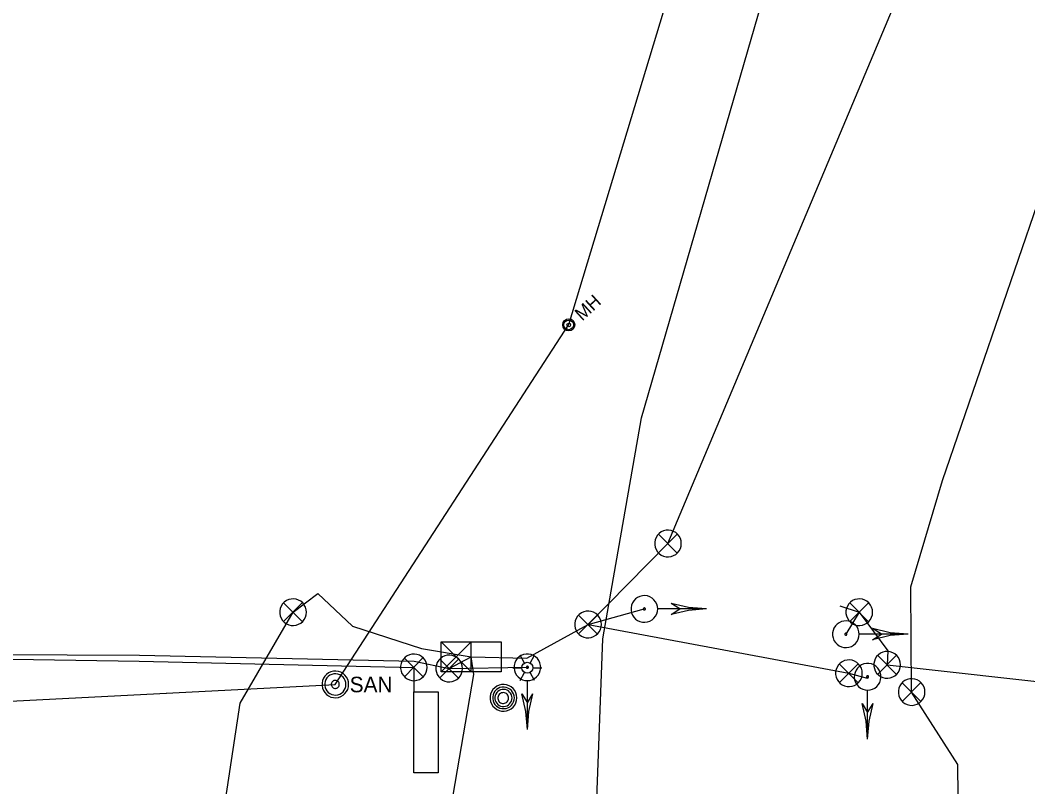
# Model space of a CAD drawing. Extents: x 600849 to 606371, y 330010 to 403088.
# Drawn here: x 602303.7 to 602552.8, y 366157.5 to 366347.1 of the extents above; entities that cross this region are included whole.
import ezdxf

# ---------------------------------------------------------------- set-up
doc = ezdxf.new("R2010")
doc.units = 0
for name, color, linetype in [('E_LTG', 7, 'Continuous'), ('E_LTG_CID', 7, 'Continuous'), ('E_SIG', 7, 'Continuous'), ('E_SIG_Conduit', 7, 'Continuous'), ('E_UTL_E_UG', 7, 'Continuous'), ('E_UTL_FO_UG_QWEST', 7, 'Continuous'), ('E_UTL_Loop_UG', 7, 'Continuous'), ('E_UTL_MH', 7, 'Continuous'), ('E_UTL_SAN', 7, 'Continuous'), ('E_UTL_SAN_MH', 7, 'Continuous'), ('E_UTL_SAN_UG', 7, 'Continuous')]:
    doc.layers.add(name, color=color, linetype=linetype)

# ---------------------------------------------------------------- blocks, each defined once
blk = doc.blocks.new('LPOL')
at = {"layer": 'E_LTG'}
for p, q in [((-2.29, 3.96), (-6.1, 10.56)), ((2.29, 3.96), (6.1, 10.56)), ((-12.19, 0), (-4.57, 0)), ((4.57, 0), (12.19, 0)), ((-6.1, -10.56), (-2.29, -3.96)), ((6.1, -10.56), (2.29, -3.96))]:
    blk.add_line(p, q, dxfattribs=at)
for radius in [4.57, 4.57, 4.57, 0.381]:
    blk.add_circle((0, 0), radius, dxfattribs=at)

msp = doc.modelspace()

# ---------------------------------------------------------------- linework, layer by layer
at = {"layer": 'E_LTG_CID'}
for points in [[(602243.83, 366190.49), (602333.14, 366190.04), (602401.04, 366188.55)], [(602409.74, 366186.77), (602415.18, 366189.62)], [(602401.04, 366188.55), (602409.74, 366186.77)]]:
    msp.add_lwpolyline(points, dxfattribs=at)
at = {"layer": 'E_SIG'}
for points in [[(602444.08, 366197.66), (602463.84, 366217.68), (602551.17, 366425.63)], [(602467.14, 366217.68), (602467.08, 366218.3), (602466.9, 366218.9), (602466.61, 366219.46), (602466.22, 366219.96), (602465.75, 366220.37), (602465.21, 366220.68), (602464.61, 366220.88), (602463.99, 366220.97), (602463.37, 366220.94), (602462.76, 366220.8), (602462.19, 366220.54), (602461.67, 366220.17), (602461.24, 366219.72), (602460.9, 366219.19), (602460.67, 366218.61), (602460.55, 366217.99), (602460.55, 366217.36), (602460.67, 366216.75), (602460.9, 366216.17), (602461.24, 366215.64), (602461.67, 366215.18), (602462.19, 366214.82), (602462.76, 366214.56), (602463.37, 366214.41), (602463.99, 366214.38), (602464.61, 366214.47), (602465.21, 366214.68), (602465.75, 366214.99), (602466.22, 366215.4), (602466.61, 366215.89), (602466.9, 366216.45), (602467.08, 366217.05), (602467.14, 366217.68)], [(602466.1, 366220.01), (602461.49, 366215.36)], [(602461.49, 366219.96), (602466.14, 366215.31)], [(602461.29, 366201.49), (602461.23, 366202.11), (602461.05, 366202.71), (602460.76, 366203.27), (602460.38, 366203.77), (602459.9, 366204.18), (602459.36, 366204.49), (602458.77, 366204.7), (602458.14, 366204.78), (602457.52, 366204.75), (602456.91, 366204.61), (602456.34, 366204.35), (602455.83, 366203.98), (602455.39, 366203.53), (602455.05, 366203), (602454.82, 366202.42), (602454.7, 366201.8), (602454.7, 366201.17), (602454.82, 366200.56), (602455.05, 366199.98), (602455.39, 366199.45), (602455.83, 366198.99), (602456.34, 366198.63), (602456.91, 366198.37), (602457.52, 366198.22), (602458.14, 366198.19), (602458.77, 366198.28), (602459.36, 366198.49), (602459.9, 366198.8), (602460.38, 366199.21), (602460.76, 366199.7), (602461.05, 366200.26), (602461.23, 366200.86), (602461.29, 366201.49)], [(602374.43, 366200.69), (602374.37, 366201.31), (602374.19, 366201.91), (602373.9, 366202.47), (602373.51, 366202.97), (602373.04, 366203.38), (602372.5, 366203.69), (602371.9, 366203.89), (602371.28, 366203.98), (602370.66, 366203.95), (602370.05, 366203.81), (602369.48, 366203.55), (602368.96, 366203.18), (602368.53, 366202.73), (602368.19, 366202.2), (602367.96, 366201.62), (602367.84, 366201), (602367.84, 366200.37), (602367.96, 366199.76), (602368.19, 366199.18), (602368.53, 366198.65), (602368.96, 366198.19), (602369.48, 366197.83), (602370.05, 366197.57), (602370.66, 366197.42), (602371.28, 366197.39), (602371.9, 366197.48), (602372.5, 366197.69), (602373.04, 366198), (602373.51, 366198.41), (602373.9, 366198.9), (602374.19, 366199.46), (602374.37, 366200.06), (602374.43, 366200.69)], [(602373.39, 366203.02), (602368.78, 366198.37)], [(602368.78, 366202.97), (602373.43, 366198.32)], [(602473.39, 366201.49), (602468.93, 366201.83), (602464.59, 366202.86)], [(602466.79, 366201.49), (602464.59, 366202.86)], [(602506.37, 366202.24), (602511.13, 366200.69), (602518.19, 366191.16), (602518.03, 366187.68), (602564.66, 366182.5)], [(602514.43, 366200.69), (602514.38, 366201.31), (602514.2, 366201.91), (602513.91, 366202.47), (602513.52, 366202.97), (602513.05, 366203.38), (602512.51, 366203.69), (602511.91, 366203.89), (602511.29, 366203.98), (602510.67, 366203.95), (602510.06, 366203.81), (602509.48, 366203.55), (602508.97, 366203.18), (602508.54, 366202.73), (602508.2, 366202.2), (602507.97, 366201.62), (602507.85, 366201), (602507.85, 366200.37), (602507.97, 366199.76), (602508.2, 366199.18), (602508.54, 366198.65), (602508.97, 366198.19), (602509.48, 366197.83), (602510.06, 366197.57), (602510.67, 366197.42), (602511.29, 366197.39), (602511.91, 366197.48), (602512.51, 366197.69), (602513.05, 366198), (602513.52, 366198.41), (602513.91, 366198.9), (602514.2, 366199.46), (602514.38, 366200.06), (602514.43, 366200.69)], [(602513.4, 366203.02), (602508.79, 366198.37)], [(602508.79, 366202.97), (602513.44, 366198.32)], [(602415.18, 366189.62), (602428.91, 366189.32), (602444.08, 366197.66), (602457.99, 366201.49)], [(602447.38, 366197.66), (602447.32, 366198.28), (602447.14, 366198.88), (602446.85, 366199.44), (602446.46, 366199.94), (602445.99, 366200.35), (602445.45, 366200.66), (602444.85, 366200.86), (602444.23, 366200.95), (602443.61, 366200.92), (602443, 366200.78), (602442.43, 366200.52), (602441.91, 366200.15), (602441.48, 366199.7), (602441.14, 366199.17), (602440.91, 366198.59), (602440.79, 366197.97), (602440.79, 366197.34), (602440.91, 366196.73), (602441.14, 366196.15), (602441.48, 366195.62), (602441.91, 366195.16), (602442.43, 366194.8), (602443, 366194.54), (602443.61, 366194.39), (602444.23, 366194.36), (602444.85, 366194.45), (602445.45, 366194.66), (602445.99, 366194.97), (602446.46, 366195.38), (602446.85, 366195.87), (602447.14, 366196.43), (602447.32, 366197.03), (602447.38, 366197.66)], [(602446.34, 366199.99), (602441.73, 366195.34)], [(602441.73, 366199.94), (602446.38, 366195.29)], [(602458.24, 366201.49), (602458.24, 366201.54), (602458.22, 366201.58), (602458.2, 366201.62), (602458.17, 366201.66), (602458.13, 366201.69), (602458.09, 366201.72), (602458.05, 366201.73), (602458, 366201.74), (602457.95, 366201.74), (602457.91, 366201.73), (602457.86, 366201.71), (602457.82, 366201.68), (602457.79, 366201.64), (602457.76, 366201.6), (602457.75, 366201.56), (602457.74, 366201.51), (602457.74, 366201.46), (602457.75, 366201.42), (602457.76, 366201.37), (602457.79, 366201.33), (602457.82, 366201.3), (602457.86, 366201.27), (602457.91, 366201.25), (602457.95, 366201.24), (602458, 366201.24), (602458.05, 366201.24), (602458.09, 366201.26), (602458.13, 366201.28), (602458.17, 366201.31), (602458.2, 366201.35), (602458.22, 366201.39), (602458.24, 366201.44), (602458.24, 366201.49)], [(602473.39, 366201.49), (602461.35, 366201.49)], [(602473.39, 366201.49), (602468.93, 366201.14), (602464.59, 366200.11)], [(602464.59, 366200.12), (602466.79, 366201.49)], [(602444.08, 366197.66), (602508.58, 366185.59), (602513.08, 366184.39)], [(602511.12, 366195.24), (602511.07, 366195.87), (602510.89, 366196.47), (602510.6, 366197.03), (602510.21, 366197.52), (602509.74, 366197.93), (602509.2, 366198.24), (602508.6, 366198.45), (602507.98, 366198.54), (602507.36, 366198.51), (602506.75, 366198.36), (602506.17, 366198.1), (602505.66, 366197.74), (602505.23, 366197.28), (602504.89, 366196.75), (602504.66, 366196.17), (602504.54, 366195.56), (602504.54, 366194.93), (602504.66, 366194.31), (602504.89, 366193.73), (602505.23, 366193.2), (602505.66, 366192.75), (602506.17, 366192.38), (602506.75, 366192.12), (602507.36, 366191.98), (602507.98, 366191.95), (602508.6, 366192.04), (602509.2, 366192.24), (602509.74, 366192.55), (602510.21, 366192.96), (602510.6, 366193.46), (602510.89, 366194.02), (602511.07, 366194.62), (602511.12, 366195.24)], [(602508.08, 366195.24), (602508.07, 366195.29), (602508.06, 366195.34), (602508.04, 366195.38), (602508.01, 366195.42), (602507.97, 366195.45), (602507.93, 366195.47), (602507.88, 366195.49), (602507.84, 366195.49), (602507.79, 366195.49), (602507.74, 366195.48), (602507.7, 366195.46), (602507.66, 366195.43), (602507.63, 366195.4), (602507.6, 366195.36), (602507.58, 366195.31), (602507.57, 366195.27), (602507.57, 366195.22), (602507.58, 366195.17), (602507.6, 366195.13), (602507.63, 366195.09), (602507.66, 366195.05), (602507.7, 366195.02), (602507.74, 366195), (602507.79, 366194.99), (602507.84, 366194.99), (602507.88, 366195), (602507.93, 366195.01), (602507.97, 366195.04), (602508.01, 366195.07), (602508.04, 366195.11), (602508.06, 366195.15), (602508.07, 366195.19), (602508.08, 366195.24)], [(602523.22, 366195.24), (602511.18, 366195.24)], [(602523.22, 366195.24), (602518.77, 366195.59), (602514.42, 366196.62)], [(602523.22, 366195.24), (602518.77, 366194.9), (602514.42, 366193.87)], [(602516.63, 366195.24), (602514.43, 366196.62)], [(602514.43, 366193.87), (602516.63, 366195.24)], [(602407.75, 366185.91), (602407.75, 366193.33)], [(602407.75, 366193.33), (602422.6, 366193.33)], [(602415.18, 366193.33), (602407.75, 366185.91)], [(602407.75, 366193.33), (602415.18, 366185.91)], [(602415.18, 366185.91), (602415.18, 366193.33)], [(602422.6, 366193.33), (602422.6, 366185.91)], [(602265.05, 366189.67), (602333.12, 366188.54), (602401, 366187.05)], [(602404.3, 366187.05), (602404.24, 366187.67), (602404.06, 366188.27), (602403.77, 366188.83), (602403.38, 366189.33), (602402.91, 366189.74), (602402.37, 366190.05), (602401.77, 366190.25), (602401.15, 366190.34), (602400.53, 366190.31), (602399.92, 366190.17), (602399.35, 366189.91), (602398.83, 366189.54), (602398.4, 366189.09), (602398.06, 366188.56), (602397.83, 366187.98), (602397.71, 366187.36), (602397.71, 366186.73), (602397.83, 366186.12), (602398.06, 366185.54), (602398.4, 366185.01), (602398.83, 366184.55), (602399.35, 366184.19), (602399.92, 366183.93), (602400.53, 366183.78), (602401.15, 366183.75), (602401.77, 366183.84), (602402.37, 366184.05), (602402.91, 366184.36), (602403.38, 366184.77), (602403.77, 366185.26), (602404.06, 366185.82), (602404.24, 366186.42), (602404.3, 366187.05)], [(602403.26, 366189.38), (602398.65, 366184.73)], [(602398.65, 366189.33), (602403.3, 366184.68)], [(602413.04, 366186.77), (602412.98, 366187.39), (602412.8, 366187.99), (602412.51, 366188.55), (602412.12, 366189.05), (602411.65, 366189.46), (602411.11, 366189.77), (602410.51, 366189.97), (602409.89, 366190.06), (602409.27, 366190.03), (602408.66, 366189.89), (602408.09, 366189.63), (602407.57, 366189.26), (602407.14, 366188.81), (602406.8, 366188.28), (602406.57, 366187.7), (602406.45, 366187.08), (602406.45, 366186.45), (602406.57, 366185.84), (602406.8, 366185.26), (602407.14, 366184.73), (602407.57, 366184.27), (602408.09, 366183.91), (602408.66, 366183.65), (602409.27, 366183.5), (602409.89, 366183.47), (602410.51, 366183.56), (602411.11, 366183.77), (602411.65, 366184.08), (602412.12, 366184.49), (602412.51, 366184.98), (602412.8, 366185.54), (602412.98, 366186.14), (602413.04, 366186.77)], [(602407.2, 366134.72), (602415.82, 366185.28), (602415.18, 366189.62)], [(602415.18, 366189.62), (602415.18, 366189.62)], [(602429.07, 366183.76), (602429.69, 366183.82), (602430.29, 366183.99), (602430.85, 366184.28), (602431.34, 366184.67), (602431.75, 366185.14), (602432.07, 366185.69), (602432.27, 366186.28), (602432.36, 366186.9), (602432.33, 366187.53), (602432.19, 366188.14), (602431.92, 366188.71), (602431.56, 366189.22), (602431.11, 366189.65), (602430.58, 366189.99), (602430, 366190.22), (602429.38, 366190.34), (602428.75, 366190.34), (602428.14, 366190.22), (602427.55, 366189.99), (602427.03, 366189.65), (602426.57, 366189.22), (602426.21, 366188.71), (602425.95, 366188.14), (602425.8, 366187.53), (602425.77, 366186.9), (602425.86, 366186.28), (602426.06, 366185.69), (602426.38, 366185.14), (602426.79, 366184.67), (602427.28, 366184.28), (602427.84, 366183.99), (602428.44, 366183.82), (602429.07, 366183.76)], [(602521.33, 366187.68), (602521.28, 366188.3), (602521.1, 366188.9), (602520.81, 366189.46), (602520.42, 366189.96), (602519.95, 366190.37), (602519.41, 366190.68), (602518.81, 366190.88), (602518.19, 366190.97), (602517.57, 366190.94), (602516.96, 366190.8), (602516.38, 366190.54), (602515.87, 366190.17), (602515.44, 366189.72), (602515.1, 366189.19), (602514.87, 366188.61), (602514.75, 366187.99), (602514.75, 366187.36), (602514.87, 366186.75), (602515.1, 366186.17), (602515.44, 366185.64), (602515.87, 366185.18), (602516.38, 366184.82), (602516.96, 366184.56), (602517.57, 366184.41), (602518.19, 366184.38), (602518.81, 366184.47), (602519.41, 366184.68), (602519.95, 366184.99), (602520.42, 366185.4), (602520.81, 366185.89), (602521.1, 366186.45), (602521.28, 366187.05), (602521.33, 366187.68)], [(602520.3, 366190.01), (602515.69, 366185.36)], [(602515.69, 366189.96), (602520.34, 366185.31)], [(602412, 366189.1), (602407.39, 366184.45)], [(602407.39, 366189.05), (602412.04, 366184.4)], [(602409.74, 366186.77), (602429.07, 366187.06)], [(602429.07, 366186.8), (602429.11, 366186.81), (602429.16, 366186.82), (602429.2, 366186.84), (602429.24, 366186.87), (602429.27, 366186.91), (602429.3, 366186.95), (602429.31, 366187), (602429.32, 366187.04), (602429.32, 366187.09), (602429.31, 366187.14), (602429.29, 366187.18), (602429.26, 366187.22), (602429.22, 366187.26), (602429.18, 366187.28), (602429.14, 366187.3), (602429.09, 366187.31), (602429.04, 366187.31), (602429, 366187.3), (602428.95, 366187.28), (602428.91, 366187.26), (602428.88, 366187.22), (602428.85, 366187.18), (602428.83, 366187.14), (602428.82, 366187.09), (602428.81, 366187.04), (602428.82, 366187), (602428.84, 366186.95), (602428.86, 366186.91), (602428.89, 366186.87), (602428.93, 366186.84), (602428.97, 366186.82), (602429.02, 366186.81), (602429.07, 366186.8)], [(602511.88, 366185.59), (602511.83, 366186.21), (602511.65, 366186.81), (602511.36, 366187.37), (602510.97, 366187.87), (602510.5, 366188.28), (602509.96, 366188.59), (602509.36, 366188.79), (602508.74, 366188.88), (602508.12, 366188.85), (602507.51, 366188.71), (602506.93, 366188.45), (602506.42, 366188.08), (602505.99, 366187.63), (602505.65, 366187.1), (602505.42, 366186.52), (602505.3, 366185.9), (602505.3, 366185.27), (602505.42, 366184.66), (602505.65, 366184.08), (602505.99, 366183.55), (602506.42, 366183.09), (602506.93, 366182.73), (602507.51, 366182.47), (602508.12, 366182.32), (602508.74, 366182.29), (602509.36, 366182.38), (602509.96, 366182.59), (602510.5, 366182.9), (602510.97, 366183.31), (602511.36, 366183.8), (602511.65, 366184.36), (602511.83, 366184.96), (602511.88, 366185.59)], [(602510.85, 366187.92), (602506.24, 366183.27)], [(602506.24, 366187.87), (602510.89, 366183.22)], [(602513.21, 366181.41), (602513.83, 366181.47), (602514.43, 366181.65), (602514.99, 366181.94), (602515.48, 366182.32), (602515.89, 366182.8), (602516.21, 366183.34), (602516.41, 366183.93), (602516.5, 366184.56), (602516.47, 366185.18), (602516.32, 366185.79), (602516.06, 366186.36), (602515.7, 366186.87), (602515.25, 366187.31), (602514.72, 366187.65), (602514.14, 366187.88), (602513.52, 366188), (602512.89, 366188), (602512.28, 366187.88), (602511.69, 366187.65), (602511.17, 366187.31), (602510.71, 366186.87), (602510.35, 366186.36), (602510.09, 366185.79), (602509.94, 366185.18), (602509.91, 366184.56), (602510, 366183.93), (602510.2, 366183.34), (602510.52, 366182.8), (602510.93, 366182.32), (602511.42, 366181.94), (602511.98, 366181.65), (602512.58, 366181.47), (602513.21, 366181.41)], [(602422.6, 366185.91), (602407.75, 366185.91)], [(602513.21, 366184.46), (602513.25, 366184.46), (602513.3, 366184.48), (602513.34, 366184.5), (602513.38, 366184.53), (602513.41, 366184.57), (602513.44, 366184.61), (602513.45, 366184.65), (602513.46, 366184.7), (602513.46, 366184.75), (602513.44, 366184.8), (602513.42, 366184.84), (602513.4, 366184.88), (602513.36, 366184.91), (602513.32, 366184.94), (602513.28, 366184.96), (602513.23, 366184.96), (602513.18, 366184.96), (602513.13, 366184.96), (602513.09, 366184.94), (602513.05, 366184.91), (602513.01, 366184.88), (602512.99, 366184.84), (602512.97, 366184.8), (602512.96, 366184.75), (602512.95, 366184.7), (602512.96, 366184.65), (602512.98, 366184.61), (602513, 366184.57), (602513.03, 366184.53), (602513.07, 366184.5), (602513.11, 366184.48), (602513.16, 366184.46), (602513.21, 366184.46)], [(602429.07, 366171.66), (602429.07, 366183.7)], [(602527.38, 366180.95), (602527.33, 366181.57), (602527.15, 366182.17), (602526.86, 366182.73), (602526.47, 366183.23), (602526, 366183.64), (602525.46, 366183.95), (602524.86, 366184.15), (602524.24, 366184.24), (602523.62, 366184.21), (602523.01, 366184.07), (602522.43, 366183.81), (602521.92, 366183.44), (602521.49, 366182.99), (602521.15, 366182.46), (602520.92, 366181.88), (602520.8, 366181.26), (602520.8, 366180.63), (602520.92, 366180.02), (602521.15, 366179.44), (602521.49, 366178.91), (602521.92, 366178.45), (602522.43, 366178.09), (602523.01, 366177.83), (602523.62, 366177.68), (602524.24, 366177.65), (602524.86, 366177.74), (602525.46, 366177.95), (602526, 366178.26), (602526.47, 366178.67), (602526.86, 366179.16), (602527.15, 366179.72), (602527.33, 366180.32), (602527.38, 366180.95)], [(602526.35, 366183.28), (602521.74, 366178.63)], [(602521.74, 366183.23), (602526.39, 366178.58)], [(602429.07, 366171.66), (602428.72, 366176.11), (602427.69, 366180.46)], [(602427.69, 366180.46), (602429.07, 366178.26)], [(602429.07, 366171.66), (602429.41, 366176.11), (602430.44, 366180.46)], [(602429.07, 366178.26), (602430.44, 366180.46)], [(602513.2, 366169.31), (602513.2, 366181.35)], [(602513.21, 366169.31), (602512.86, 366173.77), (602511.83, 366178.11)], [(602511.83, 366178.11), (602513.2, 366175.91)], [(602513.2, 366175.91), (602514.58, 366178.11)], [(602513.21, 366169.31), (602513.55, 366173.77), (602514.58, 366178.11)]]:
    msp.add_lwpolyline(points, dxfattribs=at)
at = {"layer": 'E_SIG_Conduit'}
msp.add_lwpolyline([(602539.83, 366089.85), (602535.03, 366103.86), (602535.64, 366147.43), (602535.54, 366163.03), (602524.08, 366180.95), (602523.87, 366206.98), (602531.76, 366233.28), (602573.99, 366356.53), (602600.62, 366439.43)], dxfattribs=at)
at = {"layer": 'E_UTL_E_UG'}
for points in [[(602343.2, 366078.85), (602343.22, 366079.99), (602358.03, 366178.17), (602371.13, 366200.69), (602377.28, 366205.3), (602385.84, 366197.27), (602402.88, 366191.7), (602415.18, 366189.62)], [(602511.13, 366200.69), (602507.82, 366195.24)]]:
    msp.add_lwpolyline(points, dxfattribs=at)
at = {"layer": 'E_UTL_FO_UG_QWEST'}
msp.add_lwpolyline([(602663.52, 365177.69), (602650.65, 365285.28), (602592.43, 365610.5), (602562.02, 365686.34), (602535.62, 365782.53), (602451.17, 366024.36), (602445.13, 366073.09), (602443.7, 366086.4), (602447.69, 366194.1), (602457.31, 366248.79), (602488.78, 366357.55), (602523.81, 366477.73), (602569.76, 366617.88), (602590.54, 366678.47), (602610.84, 366745.71), (602633.97, 366810.99), (602652.24, 366879.2), (602722.88, 367122.58)], dxfattribs=at)
at = {"layer": 'E_UTL_Loop_UG'}
msp.add_line((602401, 366187.05), (602401, 366181), dxfattribs=at)
msp.add_lwpolyline([(602407, 366181), (602407, 366161), (602401, 366161), (602401, 366181), (602407, 366181)], dxfattribs=at)
at = {"layer": 'E_UTL_MH'}
for points in [[(602426.46, 366179.51), (602426.4, 366180.13), (602426.22, 366180.73), (602425.94, 366181.29), (602425.55, 366181.79), (602425.08, 366182.2), (602424.53, 366182.51), (602423.94, 366182.71), (602423.32, 366182.8), (602422.69, 366182.77), (602422.08, 366182.63), (602421.51, 366182.37), (602421, 366182), (602420.57, 366181.55), (602420.23, 366181.02), (602419.99, 366180.44), (602419.88, 366179.82), (602419.88, 366179.19), (602419.99, 366178.58), (602420.23, 366178), (602420.57, 366177.47), (602421, 366177.01), (602421.51, 366176.65), (602422.08, 366176.39), (602422.69, 366176.24), (602423.32, 366176.21), (602423.94, 366176.3), (602424.53, 366176.51), (602425.08, 366176.82), (602425.55, 366177.23), (602425.94, 366177.72), (602426.22, 366178.28), (602426.4, 366178.88), (602426.46, 366179.51)], [(602425.85, 366179.5), (602425.8, 366180.01), (602425.65, 366180.5), (602425.42, 366180.95), (602425.11, 366181.35), (602424.72, 366181.68), (602424.28, 366181.94), (602423.8, 366182.1), (602423.3, 366182.18), (602422.79, 366182.15), (602422.29, 366182.03), (602421.83, 366181.82), (602421.42, 366181.53), (602421.06, 366181.16), (602420.79, 366180.73), (602420.6, 366180.26), (602420.5, 366179.76), (602420.5, 366179.25), (602420.6, 366178.75), (602420.79, 366178.28), (602421.06, 366177.85), (602421.42, 366177.48), (602421.83, 366177.19), (602422.29, 366176.97), (602422.79, 366176.85), (602423.3, 366176.83), (602423.8, 366176.9), (602424.28, 366177.07), (602424.72, 366177.32), (602425.11, 366177.66), (602425.42, 366178.06), (602425.65, 366178.51), (602425.8, 366179), (602425.85, 366179.5)], [(602425.28, 366179.47), (602425.24, 366179.88), (602425.13, 366180.27), (602424.94, 366180.63), (602424.69, 366180.94), (602424.39, 366181.21), (602424.04, 366181.41), (602423.66, 366181.54), (602423.25, 366181.6), (602422.85, 366181.58), (602422.46, 366181.49), (602422.09, 366181.32), (602421.76, 366181.08), (602421.48, 366180.79), (602421.26, 366180.45), (602421.11, 366180.07), (602421.03, 366179.68), (602421.03, 366179.27), (602421.11, 366178.87), (602421.26, 366178.5), (602421.48, 366178.16), (602421.76, 366177.87), (602422.09, 366177.63), (602422.46, 366177.46), (602422.85, 366177.37), (602423.25, 366177.35), (602423.66, 366177.41), (602424.04, 366177.54), (602424.39, 366177.74), (602424.69, 366178.01), (602424.94, 366178.32), (602425.13, 366178.68), (602425.24, 366179.07), (602425.28, 366179.47)], [(602424.43, 366179.46), (602424.4, 366179.71), (602424.33, 366179.95), (602424.22, 366180.18), (602424.06, 366180.38), (602423.87, 366180.54), (602423.65, 366180.67), (602423.41, 366180.75), (602423.16, 366180.79), (602422.91, 366180.78), (602422.66, 366180.72), (602422.43, 366180.61), (602422.22, 366180.47), (602422.05, 366180.28), (602421.91, 366180.07), (602421.82, 366179.83), (602421.77, 366179.59), (602421.77, 366179.33), (602421.82, 366179.08), (602421.91, 366178.85), (602422.05, 366178.64), (602422.22, 366178.45), (602422.43, 366178.31), (602422.66, 366178.2), (602422.91, 366178.14), (602423.16, 366178.13), (602423.41, 366178.16), (602423.65, 366178.25), (602423.87, 366178.37), (602424.06, 366178.54), (602424.22, 366178.74), (602424.33, 366178.96), (602424.4, 366179.21), (602424.43, 366179.46)]]:
    msp.add_lwpolyline(points, dxfattribs=at)
at = {"layer": 'E_UTL_SAN'}
for points in [[(602384.88, 366182.83), (602384.82, 366183.45), (602384.64, 366184.06), (602384.35, 366184.61), (602383.97, 366185.11), (602383.49, 366185.52), (602382.95, 366185.83), (602382.35, 366186.04), (602381.73, 366186.13), (602381.11, 366186.1), (602380.5, 366185.95), (602379.93, 366185.69), (602379.42, 366185.32), (602378.98, 366184.87), (602378.64, 366184.34), (602378.41, 366183.76), (602378.29, 366183.14), (602378.29, 366182.52), (602378.41, 366181.9), (602378.64, 366181.32), (602378.98, 366180.79), (602379.42, 366180.33), (602379.93, 366179.97), (602380.5, 366179.71), (602381.11, 366179.56), (602381.73, 366179.53), (602382.35, 366179.62), (602382.95, 366179.83), (602383.49, 366180.14), (602383.97, 366180.55), (602384.35, 366181.04), (602384.64, 366181.6), (602384.82, 366182.2), (602384.88, 366182.83)], [(602384.22, 366182.83), (602384.17, 366183.33), (602384.03, 366183.81), (602383.8, 366184.26), (602383.49, 366184.65), (602383.11, 366184.98), (602382.67, 366185.23), (602382.2, 366185.39), (602381.7, 366185.47), (602381.2, 366185.44), (602380.71, 366185.32), (602380.26, 366185.12), (602379.85, 366184.82), (602379.5, 366184.46), (602379.23, 366184.04), (602379.04, 366183.57), (602378.95, 366183.08), (602378.95, 366182.58), (602379.04, 366182.09), (602379.23, 366181.62), (602379.5, 366181.2), (602379.85, 366180.83), (602380.26, 366180.54), (602380.71, 366180.33), (602381.2, 366180.22), (602381.7, 366180.19), (602382.2, 366180.26), (602382.67, 366180.43), (602383.11, 366180.68), (602383.49, 366181.01), (602383.8, 366181.4), (602384.03, 366181.85), (602384.17, 366182.33), (602384.22, 366182.83)], [(602382.57, 366182.83), (602382.55, 366183.02), (602382.5, 366183.2), (602382.41, 366183.36), (602382.29, 366183.51), (602382.15, 366183.64), (602381.99, 366183.73), (602381.81, 366183.79), (602381.62, 366183.82), (602381.44, 366183.81), (602381.25, 366183.76), (602381.08, 366183.69), (602380.93, 366183.58), (602380.8, 366183.44), (602380.7, 366183.28), (602380.63, 366183.11), (602380.59, 366182.92), (602380.59, 366182.73), (602380.63, 366182.55), (602380.7, 366182.38), (602380.8, 366182.22), (602380.93, 366182.08), (602381.08, 366181.97), (602381.25, 366181.89), (602381.44, 366181.85), (602381.62, 366181.84), (602381.81, 366181.87), (602381.99, 366181.93), (602382.15, 366182.02), (602382.29, 366182.15), (602382.41, 366182.29), (602382.5, 366182.46), (602382.55, 366182.64), (602382.57, 366182.83)]]:
    msp.add_lwpolyline(points, dxfattribs=at)
at = {"layer": 'E_UTL_SAN_MH'}
for radius in [1.5, 1.2, 0.45]:
    msp.add_circle((602439.3, 366271.76), radius, dxfattribs=at)
at = {"layer": 'E_UTL_SAN_UG'}
for p, q in [((602439.3, 366271.86), (602551.71, 366643.32)), ((602381.58, 366182.83), (602439.3, 366271.86)), ((602124.41, 366169.47), (602381.58, 366182.83))]:
    msp.add_line(p, q, dxfattribs=at)

# ---------------------------------------------------------------- block references
at = {"layer": 'E_UTL_E_UG', "xscale": 0.29527500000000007, "yscale": 0.29527500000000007}
msp.add_blockref('LPOL', (602429.06, 366186.95), dxfattribs=at)

# ---------------------------------------------------------------- texts
at = {"layer": 'E_UTL_SAN'}
msp.add_text('SAN', height=3.849, dxfattribs=at).set_placement((602385.14, 366180.88))
at = {"layer": 'E_UTL_SAN_MH'}
msp.add_text('MH', height=3.24, rotation=42.3228, dxfattribs=at).set_placement((602442.61, 366272.59))

doc.saveas('drawing.dxf')
